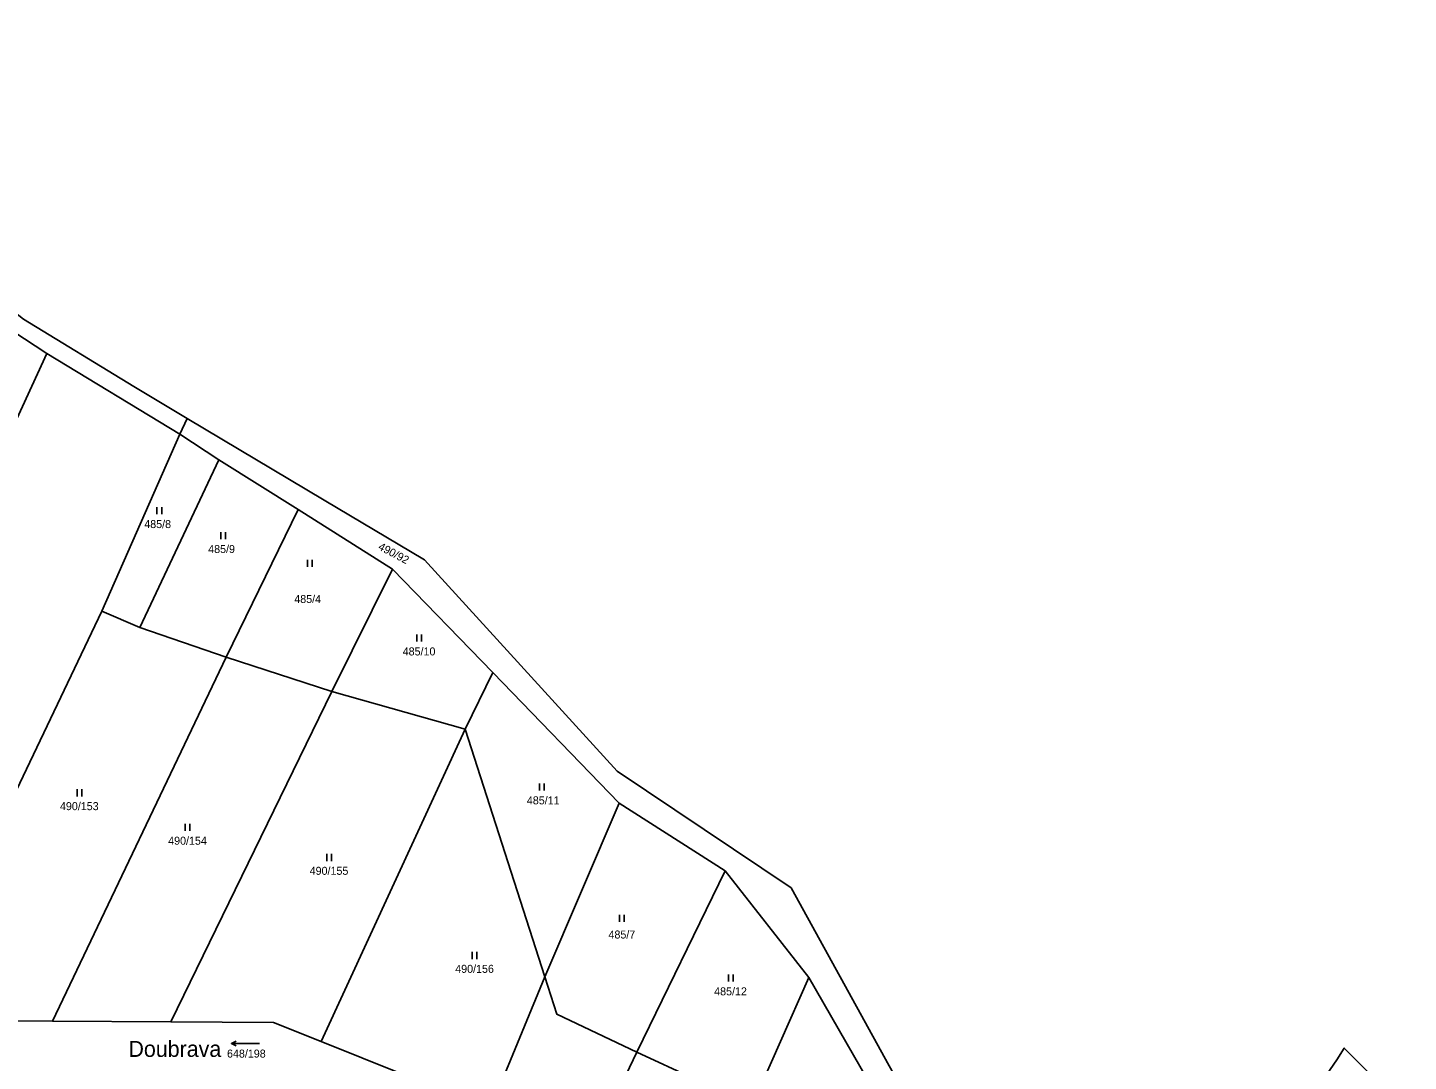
# Model space of a CAD drawing. Extents: x -654083 to -650132, y -1099819 to -1096699.
# Drawn here: x -650469.7 to -650176.4, y -1098816.8 to -1098597.2 of the extents above; entities that cross this region are included whole.
import ezdxf

# ---------------------------------------------------------------- set-up
doc = ezdxf.new("R2010")
doc.units = 0
for name, color, linetype in [('Názvy', 7, 'Continuous'), ('Obvody jako plochy', 7, 'Continuous'), ('Parcelní čísla', 7, 'Continuous'), ('Značky kultur', 7, 'Continuous')]:
    doc.layers.add(name, color=color, linetype=linetype)

msp = doc.modelspace()

# ---------------------------------------------------------------- linework, layer by layer
at = {"layer": 'Obvody jako plochy'}
for points in [[(-650564.03, -1098578.3), (-650560.07, -1098580.08), (-650545.27, -1098586.98), (-650523.17, -1098604.2), (-650516.67, -1098609.18), (-650505.65, -1098617.3), (-650491.75, -1098646.27), (-650489.89, -1098650.56), (-650465.68, -1098666.44), (-650437.43, -1098683.57), (-650435.86, -1098680.19), (-650439.35, -1098678.11), (-650447.21, -1098673.43), (-650470.63, -1098659.12), (-650472.6, -1098657.56), (-650487.37, -1098645.83), (-650503.87, -1098613.38), (-650514.99, -1098605.86), (-650517.8, -1098603.96), (-650521.89, -1098601.18), (-650545.67, -1098583.02), (-650564.2, -1098574.01), (-650566.22, -1098574.67), (-650576.3, -1098577.96)], [(-650390.08, -1098819.48), (-650407.38, -1098812.55), (-650417.49, -1098808.5), (-650439.31, -1098808.36), (-650464.47, -1098808.2), (-650495.46, -1098808)]]:
    msp.add_lwpolyline(points, dxfattribs=at)
for points in [[(-650479.44, -1098664.68), (-650479.85, -1098671.4), (-650474.04, -1098684.58), (-650465.68, -1098666.44), (-650489.89, -1098650.56), (-650491.75, -1098646.27), (-650524.8, -1098717), (-650551.25, -1098777.2), (-650517.98, -1098784.81), (-650485.09, -1098709.8), (-650490.83, -1098709.48), (-650497.05, -1098697.52), (-650483.78, -1098661.65)], [(-650495.46, -1098808), (-650453.94, -1098721.13), (-650437.43, -1098683.57), (-650465.68, -1098666.44), (-650474.04, -1098684.58), (-650485.09, -1098709.8), (-650517.98, -1098784.81), (-650514.62, -1098790.33), (-650512.15, -1098800.86), (-650505.64, -1098807.75)], [(-650392.25, -1098712.19), (-650370.94, -1098734.15), (-650344.04, -1098761.89), (-650321.58, -1098776.26), (-650303.75, -1098798.96), (-650286.41, -1098829.11), (-650278.46, -1098843.49), (-650269.18, -1098859.4), (-650242.16, -1098892.21), (-650241.31, -1098891.39), (-650242.43, -1098890.34), (-650255.4, -1098873.46), (-650261.82, -1098861.88), (-650265.44, -1098855.35), (-650286.69, -1098817.71), (-650307.52, -1098779.93), (-650344.53, -1098755.1), (-650385.41, -1098710.25), (-650406.72, -1098697.55), (-650435.86, -1098680.19), (-650437.43, -1098683.57), (-650429.1, -1098689.02), (-650412.28, -1098699.57)], [(-650429.1, -1098689.02), (-650445.87, -1098724.59), (-650453.94, -1098721.13), (-650437.43, -1098683.57)], [(-650429.1, -1098689.02), (-650412.28, -1098699.57), (-650427.55, -1098730.92), (-650445.87, -1098724.59)], [(-650392.25, -1098712.19), (-650405.08, -1098738.18), (-650427.55, -1098730.92), (-650412.28, -1098699.57)], [(-650376.79, -1098746.23), (-650370.94, -1098734.15), (-650392.25, -1098712.19), (-650405.08, -1098738.18)], [(-650427.55, -1098730.92), (-650464.47, -1098808.2), (-650495.46, -1098808), (-650453.94, -1098721.13), (-650445.87, -1098724.59)], [(-650427.55, -1098730.92), (-650405.08, -1098738.18), (-650439.31, -1098808.36), (-650464.47, -1098808.2)], [(-650344.04, -1098761.89), (-650359.84, -1098798.83), (-650376.79, -1098746.23), (-650370.94, -1098734.15)], [(-650405.08, -1098738.18), (-650376.79, -1098746.23), (-650407.38, -1098812.55), (-650417.49, -1098808.5), (-650439.31, -1098808.36)], [(-650359.84, -1098798.83), (-650375.33, -1098836.22), (-650390.08, -1098819.48), (-650407.38, -1098812.55), (-650376.79, -1098746.23)], [(-650321.58, -1098776.26), (-650340.3, -1098814.8), (-650357.31, -1098806.74), (-650359.84, -1098798.83), (-650344.04, -1098761.89)], [(-650303.75, -1098798.96), (-650315.83, -1098826.13), (-650340.3, -1098814.8), (-650321.58, -1098776.26)], [(-650359.84, -1098798.83), (-650357.31, -1098806.74), (-650340.3, -1098814.8), (-650362.89, -1098862.05), (-650369.42, -1098842.92), (-650375.33, -1098836.22)], [(-650286.41, -1098829.11), (-650290.82, -1098837.74), (-650315.83, -1098826.13), (-650303.75, -1098798.96)], [(-650340.3, -1098814.8), (-650315.83, -1098826.13), (-650350.43, -1098905.37), (-650354.89, -1098892.38), (-650356.22, -1098880.84), (-650362.89, -1098862.05)], [(-650194.6, -1098820.78), (-650191.59, -1098816.41), (-650190.04, -1098813.94), (-650176.41, -1098827.71), (-650178.81, -1098833.68), (-650180.82, -1098838.69), (-650183.2, -1098844.61), (-650188.08, -1098857.17), (-650196.62, -1098851.79), (-650207.94, -1098844.8), (-650210.16, -1098843.41)]]:
    msp.add_lwpolyline(points, close=True, dxfattribs=at)
at = {"layer": 'Značky kultur'}
for p, q in [((-650442.26, -1098699.05), (-650442.26, -1098700.55)), ((-650441.23, -1098700.55), (-650441.23, -1098699.05)), ((-650428.71, -1098704.35), (-650428.71, -1098705.85)), ((-650427.69, -1098705.85), (-650427.69, -1098704.35)), ((-650410.28, -1098710.24), (-650410.28, -1098711.74)), ((-650409.26, -1098711.74), (-650409.26, -1098710.24)), ((-650387.06, -1098726.1), (-650387.06, -1098727.6)), ((-650386.04, -1098727.6), (-650386.04, -1098726.1)), ((-650459.21, -1098758.97), (-650459.21, -1098760.47)), ((-650458.19, -1098760.47), (-650458.19, -1098758.97)), ((-650361.01, -1098757.74), (-650361.01, -1098759.24)), ((-650359.98, -1098759.24), (-650359.98, -1098757.74)), ((-650436.3, -1098766.3), (-650436.3, -1098767.8)), ((-650435.28, -1098767.8), (-650435.28, -1098766.3)), ((-650406.19, -1098772.7), (-650406.19, -1098774.2)), ((-650405.17, -1098774.2), (-650405.17, -1098772.7)), ((-650344.02, -1098785.61), (-650344.02, -1098787.11)), ((-650342.99, -1098787.11), (-650342.99, -1098785.61)), ((-650375.32, -1098793.52), (-650375.32, -1098795.02)), ((-650374.3, -1098795.02), (-650374.3, -1098793.52)), ((-650320.85, -1098798.29), (-650320.85, -1098799.79)), ((-650319.83, -1098799.79), (-650319.83, -1098798.29)), ((-650420.45, -1098812.96), (-650426.45, -1098812.96))]:
    msp.add_line(p, q, dxfattribs=at)
msp.add_lwpolyline([(-650425.45, -1098813.46), (-650426.45, -1098812.96), (-650425.45, -1098812.46)], dxfattribs=at)

# ---------------------------------------------------------------- texts
at = {"layer": 'Názvy'}
msp.add_text('Doubrava', height=3.4, dxfattribs=at).set_placement((-650448.32, -1098815.8))
at = {"layer": 'Parcelní čísla'}
for s, p in [('485/8', (-650444.96, -1098703.49)), ('485/9', (-650431.38, -1098708.79)), ('485/4', (-650413.09, -1098719.4)), ('485/10', (-650390.06, -1098730.54)), ('490/153', (-650462.87, -1098763.4)), ('485/11', (-650363.68, -1098762.17)), ('490/154', (-650439.88, -1098770.74)), ('490/155', (-650409.82, -1098777.13)), ('485/7', (-650346.34, -1098790.66)), ('490/156', (-650378.9, -1098797.95)), ('485/12', (-650323.89, -1098802.73)), ('648/198', (-650427.38, -1098815.95))]:
    msp.add_text(s, height=1.7, dxfattribs=at).set_placement(p)
msp.add_text('490/92', height=1.7, rotation=332.019, dxfattribs=at).set_placement((-650395.42, -1098707.95))

doc.saveas('drawing.dxf')
